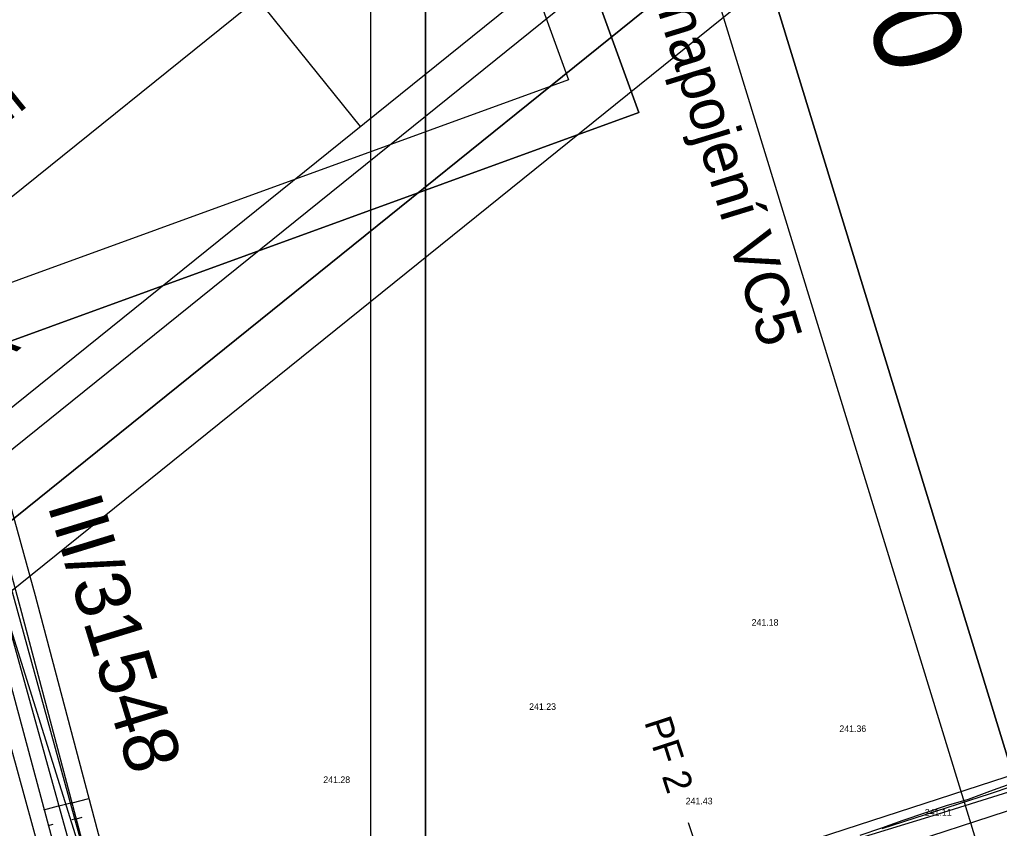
# Model space of a CAD drawing. Extents: x -555887 to -552101, y -1100251 to -1096546.
# Drawn here: x -554676.7 to -554587.2, y -1098406.7 to -1098332.8 of the extents above; entities that cross this region are included whole.
import ezdxf

# ---------------------------------------------------------------- set-up
doc = ezdxf.new("R2010")
doc.units = 0
for name, color, linetype in [('PARCELY_cesty', 7, 'Continuous'), ('PARCELY_silnice', 7, 'Continuous'), ('POLYGONY_SITUACE_PF', 7, 'Continuous'), ('POLYGONY_SITUACE_PF_POPISY', 7, 'Continuous'), ('POLYGONY_SITUACE_PO', 7, 'Continuous'), ('ram_VC3-R', 7, 'Continuous'), ('ram_VC4', 7, 'Continuous'), ('ROZHLED_ram_legenda_1', 7, 'Continuous'), ('ROZHLED_ram_legenda_2', 7, 'Continuous'), ('ROZHLED_trojuhelniky_1', 7, 'Continuous'), ('Výškopis', 7, 'Continuous'), ('ZSST', 7, 'Continuous')]:
    doc.layers.add(name, color=color, linetype=linetype)

msp = doc.modelspace()

# ---------------------------------------------------------------- linework, layer by layer
at = {"layer": 'PARCELY_cesty'}
msp.add_lwpolyline([(-554666.58, -1098424.3), (-554661.613, -1098426.35), (-554474.619, -1098365.555), (-554470.001, -1098364.247), (-554462.918, -1098362.998), (-554455.97, -1098362.75), (-554451.048, -1098362.623), (-554296.95, -1098373.16), (-554290.885, -1098371.599), (-554270.388, -1098373.304), (-554264.04, -1098376.17), (-554253.344, -1098377.565), (-554081.032, -1098403.398), (-554065.658, -1098405.306), (-554039.82, -1098406.01), (-554011.196, -1098408.42), (-553994.13, -1098410.89)], dxfattribs=at)
at = {"layer": 'PARCELY_silnice'}
msp.add_lwpolyline([(-554799.78, -1098062.8), (-554737.92, -1098224.21), (-554734.83, -1098232.28), (-554723.03, -1098264.9), (-554699.69, -1098346.16), (-554674.86, -1098437.73), (-554672.03, -1098436.78), (-554666.38, -1098434.92), (-554663.87, -1098434.13), (-554711.41, -1098261.44), (-554723.86, -1098228.82), (-554789.41, -1098060.89)], dxfattribs=at)
at = {"layer": 'POLYGONY_SITUACE_PF'}
msp.add_line((-554615.609, -1098406.135), (-554613.135, -1098413.743), dxfattribs=at)
at = {"layer": 'POLYGONY_SITUACE_PO'}
for p, q in [((-554670.195, -1098432.295), (-554473.746, -1098368.426)), ((-554588.059, -1098403.279), (-554586.099, -1098402.567)), ((-554587.997, -1098403.468), (-554586.016, -1098402.824)), ((-554587.997, -1098403.468), (-554586.016, -1098402.824)), ((-554592.014, -1098404.588), (-554590.019, -1098403.986)), ((-554590.019, -1098403.986), (-554588.059, -1098403.279)), ((-554589.979, -1098404.112), (-554587.997, -1098403.468)), ((-554589.979, -1098404.112), (-554587.997, -1098403.468)), ((-554593.996, -1098405.233), (-554592.014, -1098404.588)), ((-554593.941, -1098405.4), (-554591.96, -1098404.756)), ((-554593.941, -1098405.4), (-554591.96, -1098404.756)), ((-554591.96, -1098404.756), (-554589.979, -1098404.112)), ((-554591.96, -1098404.756), (-554589.979, -1098404.112)), ((-554595.961, -1098405.926), (-554593.996, -1098405.233)), ((-554595.922, -1098406.044), (-554593.941, -1098405.4)), ((-554595.922, -1098406.044), (-554593.941, -1098405.4)), ((-554599.904, -1098407.275), (-554597.928, -1098406.612)), ((-554597.928, -1098406.612), (-554595.961, -1098405.926)), ((-554597.904, -1098406.688), (-554595.922, -1098406.044)), ((-554597.904, -1098406.688), (-554595.922, -1098406.044))]:
    msp.add_line(p, q, dxfattribs=at)
at = {"layer": 'ram_VC3-R'}
for p, q in [((-554748.421, -1098406.153), (-554608.261, -1098293.214)), ((-554683.216, -1098295.82), (-554645.569, -1098342.54))]:
    msp.add_line(p, q, dxfattribs=at)
for points in [[(-554580.57, -1098306.86), (-554766.919, -1098075.596), (-555584.519, -1098734.405), (-555398.17, -1098965.669), (-554580.57, -1098306.86)], [(-555397.414, -1098958.639), (-555577.489, -1098735.161), (-554767.675, -1098082.626), (-554587.601, -1098306.104), (-555397.414, -1098958.639)]]:
    msp.add_lwpolyline(points, dxfattribs=at)
for points in [[(-554580.57, -1098306.86), (-554766.919, -1098075.596), (-555584.519, -1098734.405), (-555398.17, -1098965.669)], [(-554587.601, -1098306.104), (-554767.675, -1098082.626), (-555577.489, -1098735.161), (-555397.414, -1098958.639)], [(-554780.874, -1098370.659), (-554636.042, -1098253.956), (-554594.631, -1098305.348), (-554739.463, -1098422.051)], [(-554776.656, -1098371.113), (-554636.496, -1098258.174), (-554598.849, -1098304.894), (-554739.009, -1098417.833)]]:
    msp.add_lwpolyline(points, close=True, dxfattribs=at)
at = {"layer": 'ram_VC4'}
for points in [[(-554287.63, -1097875.47), (-554644.63, -1097875.47), (-554644.63, -1098505.47), (-554287.63, -1098505.47)], [(-554292.63, -1097880.47), (-554639.63, -1097880.47), (-554639.63, -1098500.47), (-554292.63, -1098500.47)]]:
    msp.add_lwpolyline(points, close=True, dxfattribs=at)
for points in [[(-554287.63, -1097875.47), (-554644.63, -1097875.47), (-554644.63, -1098505.47), (-554287.63, -1098505.47), (-554287.63, -1097875.47)], [(-554292.63, -1098500.47), (-554639.63, -1098500.47), (-554639.63, -1097880.47), (-554292.63, -1097880.47), (-554292.63, -1098500.47)]]:
    msp.add_lwpolyline(points, dxfattribs=at)
at = {"layer": 'ROZHLED_ram_legenda_1'}
msp.add_lwpolyline([(-554539.242, -1098553.98), (-554740.005, -1098615.577), (-554827.12, -1098331.64), (-554626.357, -1098270.044)], close=True, dxfattribs=at)
msp.add_lwpolyline([(-554539.242, -1098553.98), (-554740.005, -1098615.577), (-554827.12, -1098331.64), (-554626.357, -1098270.044)], close=True, dxfattribs=at)
for points in [[(-554626.357, -1098270.044), (-554827.12, -1098331.64), (-554740.005, -1098615.577), (-554539.242, -1098553.98), (-554626.357, -1098270.044)], [(-554736.692, -1098609.33), (-554820.873, -1098334.953), (-554629.67, -1098276.29), (-554545.488, -1098550.667), (-554736.692, -1098609.33)], [(-554736.692, -1098609.33), (-554820.873, -1098334.953), (-554629.67, -1098276.29), (-554545.488, -1098550.667), (-554736.692, -1098609.33)]]:
    msp.add_lwpolyline(points, dxfattribs=at)
at = {"layer": 'ROZHLED_ram_legenda_2'}
msp.add_lwpolyline([(-554620.127, -1098341.258), (-554817.47, -1098413.06), (-554919.019, -1098133.96), (-554721.675, -1098062.158)], close=True, dxfattribs=at)
msp.add_lwpolyline([(-554620.127, -1098341.258), (-554817.47, -1098413.06), (-554919.019, -1098133.96), (-554721.675, -1098062.158)], close=True, dxfattribs=at)
for points in [[(-554721.675, -1098062.158), (-554919.019, -1098133.96), (-554817.47, -1098413.06), (-554620.127, -1098341.258), (-554721.675, -1098062.158)], [(-554814.481, -1098406.652), (-554912.611, -1098136.949), (-554724.664, -1098068.566), (-554626.535, -1098338.269), (-554814.481, -1098406.652)], [(-554814.481, -1098406.652), (-554912.611, -1098136.949), (-554724.664, -1098068.566), (-554626.535, -1098338.269), (-554814.481, -1098406.652)]]:
    msp.add_lwpolyline(points, dxfattribs=at)
at = {"layer": 'ROZHLED_trojuhelniky_1'}
for p in [(-554668.548, -1098431.759), (-554664.337, -1098430.39)]:
    msp.add_line(p, (-554701.55, -1098311.759), dxfattribs=at)
at = {"layer": 'ZSST'}
for p, q in [((-554665.87, -1098427.02), (-554676.63, -1098386.52)), ((-554676.63, -1098386.52), (-554676.63, -1098386.52)), ((-554671.895, -1098404.344), (-554670.359, -1098403.936)), ((-554674.475, -1098404.963), (-554673.131, -1098404.602)), ((-554671.898, -1098404.329), (-554673.117, -1098404.653)), ((-554671.513, -1098405.779), (-554671.914, -1098405.885)), ((-554671.509, -1098405.794), (-554670.998, -1098405.658)), ((-554674.085, -1098406.412), (-554673.634, -1098406.291))]:
    msp.add_line(p, q, dxfattribs=at)
for points in [[(-554664.42, -1098426.37), (-554675.26, -1098385.42), (-554685.3, -1098349.05), (-554700.53, -1098297.02), (-554708.23, -1098268.73), (-554714.81, -1098247.44), (-554721.01, -1098230.97), (-554732.6, -1098202.44), (-554757.03, -1098140.91), (-554775.48, -1098095.17)], [(-554777.83, -1098096.16), (-554760.01, -1098141.51), (-554735.79, -1098203.05), (-554724.07, -1098231.63), (-554717.05, -1098251.55), (-554711.12, -1098268.54), (-554702.66, -1098297.07), (-554688.13, -1098349.45), (-554678.03, -1098386.95), (-554667.31, -1098425.58), (-554665.87, -1098427.02)], [(-554761.2, -1098142.08), (-554736.99, -1098203.29), (-554725.88, -1098232.04), (-554718.1, -1098252.58), (-554712.6, -1098268.94), (-554704.01, -1098297.1), (-554689.5, -1098349.87), (-554679.09, -1098387.79), (-554668.31, -1098427.9), (-554666.02, -1098436.06), (-554659.47, -1098460.46)], [(-554676.63, -1098386.52), (-554686.69, -1098349.2), (-554701.41, -1098297.26), (-554709.72, -1098268.82), (-554716.1, -1098249.51)], [(-554664.51, -1098427.29), (-554593.24, -1098405.5), (-554564.12, -1098396.39), (-554504.51, -1098380.38), (-554474.09, -1098371.8), (-554453.04, -1098367.02), (-554440.1, -1098364.81), (-554432.74, -1098364.37), (-554410.92, -1098364.7), (-554369.44, -1098366), (-554333.38, -1098368), (-554270.17, -1098373.82), (-554215.58, -1098380.33), (-554205.6, -1098382.24), (-554194.57, -1098383.81), (-554169.13, -1098388.36), (-554184.13, -1098381.1), (-554194.68, -1098382.34), (-554205.5, -1098381.25), (-554215.58, -1098380.33)]]:
    msp.add_lwpolyline(points, dxfattribs=at)

# ---------------------------------------------------------------- texts
at = {"layer": 'POLYGONY_SITUACE_PF_POPISY'}
msp.add_text('PF 2', height=2.5, rotation=288.01012, dxfattribs=at).set_placement((-554619.652, -1098396.935))
at = {"layer": 'ram_VC3-R'}
for s, height, p in [('Komplexní pozemkové úpravy v  k.ú. Nová Dědina u Uničova', 3, (-554744.86, -1098382.735)), ('Dokumentace technického řešení', 4, (-554737.546, -1098390.326)), ('SO4 Situace - cesta VC3-R', 4, (-554727.011, -1098403.432))]:
    msp.add_text(s, height=height, rotation=38.8613, dxfattribs=at).set_placement(p)
at = {"layer": 'ROZHLED_ram_legenda_1'}
for s, height, rotation, p in [('A4 M 1:1 000', 8, 287.05674, (-554616.279, -1098277.39)), ('Rozhledové poměry - napojení VC5', 4, 287.05674, (-554633.766, -1098281.898)), ('III/31548', 5, 287.0566, (-554674.189, -1098377.103))]:
    msp.add_text(s, height=height, rotation=rotation, dxfattribs=at).set_placement(p)
at = {"layer": 'Výškopis'}
for s, p in [('241.18', (-554609.82, -1098388.15)), ('241.23', (-554630.144, -1098395.84)), ('241.36', (-554601.802, -1098397.86)), ('241.28', (-554648.954, -1098402.52)), ('241.43', (-554615.842, -1098404.47)), ('241.11', (-554594.002, -1098405.5))]:
    msp.add_text(s, height=0.6, dxfattribs=at).set_placement(p)

doc.saveas('drawing.dxf')
